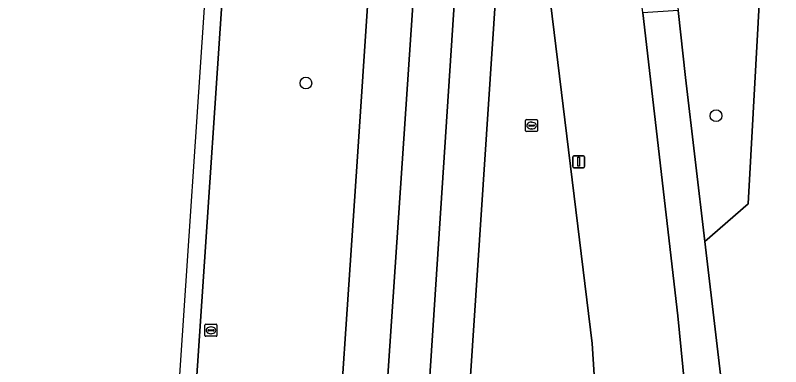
# Model space of a CAD drawing. Extents: x 161848 to 162726, y 385382 to 386521.
# Drawn here: x 161874 to 161937.7, y 385966.1 to 385995.3 of the extents above; entities that cross this region are included whole.
import ezdxf

# ---------------------------------------------------------------- set-up
doc = ezdxf.new("R2010")
doc.units = 0
for name, color, linetype in [('IMGEO_Berm_groen', 7, 'Continuous'), ('IMGEO_Boom', 7, 'Continuous'), ('IMGEO_Fietspad_gesloten', 7, 'Continuous'), ('IMGEO_Groenvoorziening', 7, 'Continuous'), ('IMGEO_Kolk', 7, 'Continuous'), ('IMGEO_Lichtmast', 7, 'Continuous'), ('IMGEO_Rijbaan_lokaal_open', 7, 'Continuous'), ('IMGEO_Rijbaan_regionaal_gesloten', 7, 'Continuous'), ('IMGEO_Rioolput', 7, 'Continuous')]:
    doc.layers.add(name, color=color, linetype=linetype)

msp = doc.modelspace()

# ---------------------------------------------------------------- linework, layer by layer
at = {"layer": 'IMGEO_Berm_groen'}
for points in [[(161941.769, 385965.23), (161940.945, 385965.287), (161943.412, 386002.37), (161944.647, 386002.307), (161944.974, 386007.177), (161936.518, 386007.794), (161936.088, 386000), (161936.019, 385998.75), (161934.964, 385979.618), (161931.356, 385976.488), (161934.218, 385952.23), (161934.548, 385942.994)], [(161891.348, 385999.175), (161889.369, 385969.842), (161881.653, 385855.03), (161875.71, 385766.607), (161876.708, 385766.537), (161886.669, 385765.84), (161887.667, 385765.77), (161889.229, 385787.874), (161890.255, 385802.397), (161892.576, 385836.929), (161893.738, 385854.209), (161900.311, 385951.981), (161902.378, 385982.726), (161903.388, 385997.75)]]:
    msp.add_lwpolyline(points, dxfattribs=at)
msp.add_lwpolyline([(161929.102, 385970.301), (161926.188, 385995.518), (161925.67, 386000), (161918.095, 386000), (161918.175, 385998.982), (161918.498, 385996.361), (161921.988, 385968.004), (161922.303, 385962.773), (161922.424, 385961.911), (161925.808, 385962.413), (161926.174, 385959.131), (161926.391, 385957.149), (161926.545, 385955.031), (161930.635, 385954.743)], close=True, dxfattribs=at)
at = {"layer": 'IMGEO_Boom'}
for centre in [(161898.153, 385989.661), (161932.286, 385986.943)]:
    msp.add_circle(centre, 0.489, dxfattribs=at)
at = {"layer": 'IMGEO_Fietspad_gesloten'}
msp.add_lwpolyline([(161934.548, 385942.994), (161934.218, 385952.23), (161931.356, 385976.488), (161929.746, 385990.134), (161929.129, 385995.706), (161926.188, 385995.518), (161929.102, 385970.301), (161930.635, 385954.743), (161930.897, 385951.828), (161930.957, 385951.21), (161930.993, 385950.777), (161931.077, 385949.759), (161931.2, 385947.78), (161931.27, 385946.671), (161931.45, 385943.787)], dxfattribs=at)
at = {"layer": 'IMGEO_Groenvoorziening'}
msp.add_lwpolyline([(161936.019, 385998.75), (161936.088, 386000), (161936.518, 386007.794), (161929.109, 386008.335), (161928.407, 386008.005), (161927.823, 386007.496), (161928.654, 386000), (161929.129, 385995.706), (161929.746, 385990.134), (161931.356, 385976.488), (161934.964, 385979.618)], close=True, dxfattribs=at)
at = {"layer": 'IMGEO_Kolk'}
for p, q in [((161916.433, 385985.697), (161916.433, 385986.549)), ((161916.508, 385986.623), (161917.36, 385986.623)), ((161917.434, 385986.549), (161917.434, 385985.697)), ((161916.692, 385986.117), (161916.692, 385986.129)), ((161917.13, 385986.08), (161916.732, 385986.08)), ((161916.735, 385986.166), (161917.133, 385986.166)), ((161916.944, 385985.843), (161916.919, 385985.843)), ((161916.921, 385986.403), (161916.946, 385986.403)), ((161917.176, 385986.129), (161917.176, 385986.117)), ((161917.36, 385985.623), (161916.508, 385985.623))]:
    msp.add_line(p, q, dxfattribs=at)
for points in [[(161916.433, 385985.697), (161916.433, 385986.549)], [(161916.508, 385986.623), (161917.36, 385986.623)], [(161917.434, 385986.549), (161917.434, 385985.697)], [(161917.36, 385985.623), (161916.508, 385985.623)]]:
    msp.add_lwpolyline(points, dxfattribs=at)
for centre, radius, start, end in [((161916.51, 385986.547), 0.0765, 91.55205, 178.44795), ((161916.51, 385986.547), 0.0765, 91.55205, 178.44795), ((161917.358, 385986.547), 0.0765, 1.55205, 88.44795), ((161917.358, 385986.547), 0.0765, 1.55205, 88.44795), ((161916.732, 385986.126), 0.0403, 85.87752, 175.75265), ((161916.729, 385986.116), 0.0366, 178.93798, 274.71019), ((161917.133, 385986.123), 0.043, 264.86636, 352.45326), ((161917.137, 385986.128), 0.0386, 1.73085, 96.63898), ((161916.51, 385985.699), 0.0765, 181.55205, 268.44795), ((161916.51, 385985.699), 0.0765, 181.55205, 268.44795), ((161917.358, 385985.699), 0.0765, 271.55205, 358.44795), ((161917.358, 385985.699), 0.0765, 271.55205, 358.44795)]:
    msp.add_arc(centre, radius, start, end, dxfattribs=at)
for centre, major_axis, ratio, start_param, end_param in [((161916.92, 385986.123), (-0.387, 0.002), 0.722429, 4.712389, 7.853982), ((161916.945, 385986.123), (-0.39, 0.002), 0.717154, 1.570796, 4.712389)]:
    msp.add_ellipse(centre, major_axis=major_axis, ratio=ratio, start_param=start_param, end_param=end_param, dxfattribs=at)
at = {"layer": 'IMGEO_Lichtmast'}
for p, q in [((161920.356, 385982.713), (161920.356, 385983.513)), ((161920.356, 385983.513), (161920.356, 385982.713)), ((161920.456, 385983.613), (161921.246, 385983.613)), ((161921.246, 385983.613), (161920.456, 385983.613)), ((161921.346, 385983.513), (161921.346, 385982.713)), ((161921.346, 385982.713), (161921.346, 385983.513)), ((161921.246, 385982.613), (161920.456, 385982.613)), ((161920.456, 385982.613), (161921.246, 385982.613))]:
    msp.add_line(p, q, dxfattribs=at)
msp.add_lwpolyline([(161920.776, 385983.488), (161920.926, 385983.488), (161920.926, 385982.738), (161920.776, 385982.738), (161920.776, 385983.488)], dxfattribs=at)
for centre, start, end in [((161920.456, 385983.513), 90, 180), ((161920.456, 385983.513), 90, 180), ((161921.246, 385983.513), 0, 90), ((161921.246, 385983.513), 360, 90), ((161920.456, 385982.713), 180, 270), ((161920.456, 385982.713), 180, 270), ((161921.246, 385982.713), 270, 0), ((161921.246, 385982.713), 270, 0)]:
    msp.add_arc(centre, 0.1, start, end, dxfattribs=at)
at = {"layer": 'IMGEO_Rijbaan_lokaal_open'}
msp.add_lwpolyline([(161922.582, 385960.787), (161922.424, 385961.911), (161922.303, 385962.773), (161921.988, 385968.004), (161918.498, 385996.361), (161913.944, 385996.717), (161904.434, 385853.538), (161903.301, 385836.47), (161906.731, 385836.162), (161906.817, 385837.841), (161906.92, 385839.853), (161907.462, 385846.994)], dxfattribs=at)
at = {"layer": 'IMGEO_Rijbaan_regionaal_gesloten'}
for points in [[(161873.969, 385764.259), (161875.54, 385764.148), (161875.71, 385766.607), (161881.653, 385855.03), (161889.369, 385969.842), (161891.348, 385999.175), (161889.915, 385999.289), (161882.5, 385888.923)], [(161897.442, 385853.958), (161907.136, 385997.383), (161903.388, 385997.75), (161902.378, 385982.726), (161900.311, 385951.981), (161893.738, 385854.209), (161892.576, 385836.929), (161890.255, 385802.397), (161889.229, 385787.874), (161887.667, 385765.77), (161887.496, 385763.329), (161891.235, 385763.071)], [(161910.537, 385997.05), (161907.136, 385997.383), (161897.442, 385853.958), (161891.235, 385763.071), (161894.471, 385762.848), (161896.507, 385791.78), (161900.748, 385853.733), (161908.023, 385958.495)], [(161913.944, 385996.717), (161910.537, 385997.05), (161908.023, 385958.495), (161900.748, 385853.733), (161896.507, 385791.78), (161894.471, 385762.848), (161898.148, 385762.594), (161898.829, 385774.203), (161902.398, 385822.88), (161903.301, 385836.47), (161904.434, 385853.538)]]:
    msp.add_lwpolyline(points, close=True, dxfattribs=at)
at = {"layer": 'IMGEO_Rioolput'}
for p, q in [((161889.751, 385968.662), (161889.751, 385969.514)), ((161889.826, 385969.588), (161890.678, 385969.588)), ((161890.239, 385969.368), (161890.264, 385969.368)), ((161890.752, 385969.514), (161890.752, 385968.662)), ((161890.01, 385969.082), (161890.01, 385969.094)), ((161890.448, 385969.045), (161890.05, 385969.045)), ((161890.053, 385969.131), (161890.451, 385969.131)), ((161890.262, 385968.808), (161890.237, 385968.808)), ((161890.494, 385969.094), (161890.494, 385969.082)), ((161890.678, 385968.588), (161889.826, 385968.588))]:
    msp.add_line(p, q, dxfattribs=at)
for points in [[(161889.751, 385968.662), (161889.751, 385969.514)], [(161889.826, 385969.588), (161890.678, 385969.588)], [(161890.752, 385969.514), (161890.752, 385968.662)], [(161890.678, 385968.588), (161889.826, 385968.588)]]:
    msp.add_lwpolyline(points, dxfattribs=at)
for centre, radius, start, end in [((161889.828, 385969.512), 0.0765, 91.55205, 178.44795), ((161889.828, 385969.512), 0.0765, 91.55205, 178.44795), ((161890.676, 385969.512), 0.0765, 1.55205, 88.44795), ((161890.676, 385969.512), 0.0765, 1.55205, 88.44795), ((161889.828, 385968.664), 0.0765, 181.55205, 268.44795), ((161889.828, 385968.664), 0.0765, 181.55205, 268.44795), ((161890.05, 385969.091), 0.0403, 85.87752, 175.75265), ((161890.047, 385969.081), 0.0366, 178.93798, 274.71019), ((161890.451, 385969.088), 0.043, 264.86636, 352.45326), ((161890.455, 385969.093), 0.0386, 1.73085, 96.63898), ((161890.676, 385968.664), 0.0765, 271.55205, 358.44795), ((161890.676, 385968.664), 0.0765, 271.55205, 358.44795)]:
    msp.add_arc(centre, radius, start, end, dxfattribs=at)
for centre, major_axis, ratio, start_param, end_param in [((161890.238, 385969.088), (-0.387, 0.002), 0.722429, 4.712389, 7.853982), ((161890.263, 385969.088), (-0.39, 0.002), 0.717154, 1.570796, 4.712389)]:
    msp.add_ellipse(centre, major_axis=major_axis, ratio=ratio, start_param=start_param, end_param=end_param, dxfattribs=at)

doc.saveas('drawing.dxf')
